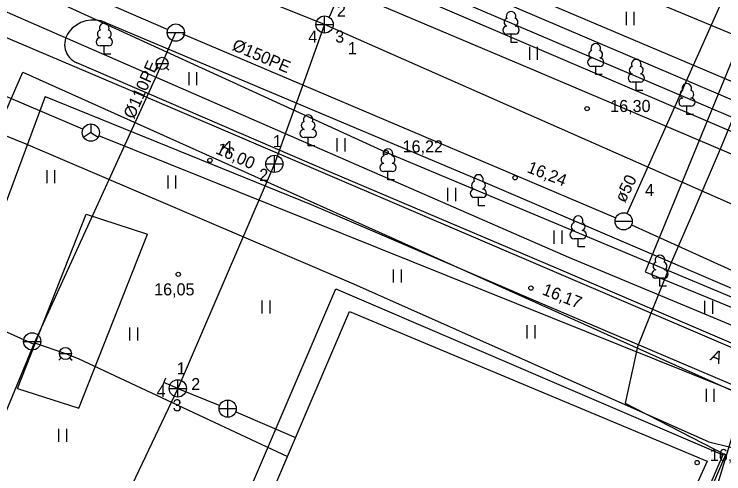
# Model space of a CAD drawing. Extents: x 713540 to 713867, y 6589774 to 6590061.
# Drawn here: x 713573.1 to 713614.29, y 6589941.56 to 6589968.22 of the extents above; entities that cross this region are included whole.
import ezdxf

# ---------------------------------------------------------------- set-up
doc = ezdxf.new("R2010")
doc.units = 0
for name, color, linetype in [('AED', 7, 'Continuous'), ('HALJASTUS', 7, 'Continuous'), ('HOONE', 7, 'Continuous'), ('HOONEDET', 7, 'Continuous'), ('KKAEV', 7, 'Continuous'), ('KORGUS', 7, 'Continuous'), ('KPKAABEL', 7, 'Continuous'), ('KTRASS', 7, 'Continuous'), ('MPKAABEL', 7, 'Continuous'), ('PUU', 7, 'Continuous'), ('SIKAEV', 7, 'Continuous'), ('SITRASS', 7, 'Continuous'), ('TEE', 7, 'Continuous'), ('TORU NR', 7, 'Continuous'), ('TTRASS', 7, 'Continuous'), ('VKAEV', 7, 'Continuous'), ('VTRASS', 7, 'Continuous'), ('Слой 1', 7, 'Continuous')]:
    doc.layers.add(name, color=color, linetype=linetype)

msp = doc.modelspace()

# ---------------------------------------------------------------- linework, layer by layer
at = {"layer": 'AED'}
msp.add_lwpolyline([(713636.535, 6590004.444), (713635.778, 6590001.331), (713631.008, 6589989.639), (713620.691, 6589964.611), (713584.43, 6589979.666), (713562.034, 6589989.021), (713563.098, 6589991.568)], dxfattribs=at)
at = {"layer": 'HALJASTUS'}
for p, q in [((713608.614, 6589968.353), (713608.614, 6589967.592)), ((713609.069, 6589968.353), (713609.069, 6589967.592)), ((713602.999, 6589966.331), (713602.999, 6589965.569)), ((713603.454, 6589966.331), (713603.454, 6589965.569)), ((713583.228, 6589964.861), (713583.228, 6589964.1)), ((713583.683, 6589964.861), (713583.683, 6589964.1)), ((713591.826, 6589961.024), (713591.826, 6589960.263)), ((713592.281, 6589961.024), (713592.281, 6589960.263)), ((713574.987, 6589959.171), (713574.987, 6589958.41)), ((713575.442, 6589959.171), (713575.442, 6589958.41)), ((713582.011, 6589958.871), (713582.011, 6589958.11)), ((713582.467, 6589958.871), (713582.467, 6589958.11)), ((713598.254, 6589958.144), (713598.254, 6589957.382)), ((713598.709, 6589958.144), (713598.709, 6589957.382)), ((713573.291, 6589946.507), (713577.277, 6589956.613)), ((713577.277, 6589956.613), (713580.835, 6589955.464)), ((713604.422, 6589955.666), (713604.422, 6589954.905)), ((713604.877, 6589955.666), (713604.877, 6589954.905)), ((713576.849, 6589945.358), (713580.835, 6589955.464)), ((713595.1, 6589953.41), (713595.1, 6589952.649)), ((713595.555, 6589953.41), (713595.555, 6589952.649)), ((713587.475, 6589951.61), (713587.475, 6589950.849)), ((713587.93, 6589951.61), (713587.93, 6589950.849)), ((713613.167, 6589951.591), (713613.167, 6589950.83)), ((713613.622, 6589951.591), (713613.622, 6589950.83)), ((713579.79, 6589950.05), (713579.79, 6589949.289)), ((713580.245, 6589950.05), (713580.245, 6589949.289)), ((713602.855, 6589950.178), (713602.855, 6589949.416)), ((713603.31, 6589950.178), (713603.31, 6589949.416)), ((713573.291, 6589946.507), (713576.849, 6589945.358)), ((713613.256, 6589946.492), (713613.256, 6589945.731)), ((713613.711, 6589946.492), (713613.711, 6589945.731)), ((713575.675, 6589944.166), (713575.675, 6589943.405)), ((713576.13, 6589944.166), (713576.13, 6589943.405))]:
    msp.add_line(p, q, dxfattribs=at)
at = {"layer": 'HOONE'}
msp.add_lwpolyline([(713606.522, 6589927.274), (713586.167, 6589936.04), (713592.564, 6589950.969), (713613.312, 6589942.295), (713606.522, 6589927.274)], dxfattribs=at)
at = {"layer": 'HOONEDET'}
msp.add_lwpolyline([(713595, 6589931.11), (713589.855, 6589933.364), (713589.331, 6589933.604), (713584.62, 6589935.623), (713591.762, 6589952.291), (713614.231, 6589942.663), (713607.035, 6589925.868), (713596.24, 6589930.43)], dxfattribs=at)
at = {"layer": 'KKAEV'}
for p, q in [((713591.114, 6589967.121), (713591.114, 6589968.121)), ((713590.614, 6589967.621), (713591.614, 6589967.621)), ((713588.199, 6589959.037), (713588.199, 6589960.037)), ((713587.699, 6589959.537), (713588.699, 6589959.537)), ((713582.594, 6589946.014), (713582.594, 6589947.014)), ((713582.094, 6589946.514), (713583.094, 6589946.514)), ((713585.49, 6589944.839), (713585.49, 6589945.839)), ((713584.99, 6589945.339), (713585.99, 6589945.339))]:
    msp.add_line(p, q, dxfattribs=at)
for centre in [(713591.114, 6589967.621), (713588.199, 6589959.537), (713582.594, 6589946.514), (713585.49, 6589945.339)]:
    msp.add_circle(centre, 0.5, dxfattribs=at)
at = {"layer": 'KORGUS'}
for centre in [(713606.35, 6589962.74), (713594.68, 6589960.2), (713584.46, 6589959.74), (713602.17, 6589958.73), (713582.62, 6589953.13), (713603.09, 6589952.33), (713612.74, 6589942.21)]:
    msp.add_circle(centre, 0.125, dxfattribs=at)
at = {"layer": 'KPKAABEL'}
msp.add_lwpolyline([(713539.965, 6589980.838), (713552.788, 6589975.379), (713567.02, 6589969.273), (713582.283, 6589962.777), (713617.601, 6589947.676), (713629.099, 6589942.656), (713644.667, 6589936.214), (713656.147, 6589931.294), (713657.314, 6589931.177), (713661.667, 6589932.013), (713662.753, 6589932.107), (713664.149, 6589932.005), (713666.08, 6589931.349), (713666.349, 6589931.058), (713668.526, 6589927.166), (713675.247, 6589923.087), (713676.674, 6589921.464), (713677.591, 6589920.422), (713678.393, 6589919.51), (713687.845, 6589913.651)], dxfattribs=at)
at = {"layer": 'KTRASS'}
for p, q in [((713591.114, 6589967.621), (713573.259, 6589974.798)), ((713591.114, 6589967.621), (713588.199, 6589959.537)), ((713618.35, 6589955.601), (713591.114, 6589967.621)), ((713588.199, 6589959.537), (713582.594, 6589946.514)), ((713618.35, 6589955.601), (713611.8, 6589933.943)), ((713581.872, 6589947.098), (713581.713, 6589946.658)), ((713582.594, 6589946.514), (713581.789, 6589946.847)), ((713582.594, 6589946.514), (713571.452, 6589923.075)), ((713582.594, 6589946.514), (713585.027, 6589945.527))]:
    msp.add_line(p, q, dxfattribs=at)
for points in [[(713593.033, 6589970.72), (713619.367, 6589959.438)], [(713592.375, 6589970.376), (713591.377, 6589968.046)], [(713585.953, 6589945.151), (713589.432, 6589943.66)]]:
    msp.add_lwpolyline(points, dxfattribs=at)
at = {"layer": 'MPKAABEL'}
for points in [[(713626.354, 6589990.991), (713626.025, 6589988.675), (713621.796, 6589978.429), (713617.679, 6589969.517), (713616.38, 6589965.95), (713614.069, 6589960.385), (713612.538, 6589956.831), (713611.255, 6589953.855), (713609.284, 6589948.917), (713608.569, 6589945.656), (713614.381, 6589942.657), (713608.627, 6589929.201), (713606.65, 6589925.56), (713594.15, 6589930.93)], [(713539.965, 6589982.441), (713561.72, 6589973.13), (713605.28, 6589954.12), (713658.94, 6589931.77), (713655.667, 6589923.88)], [(713673.84, 6589926.98), (713652.92, 6589935.82), (713594.68, 6589960.2), (713571.23, 6589970.92), (713558.27, 6589976.81), (713545.498, 6589982.044)], [(713539.965, 6589974.853), (713543.131, 6589973.53), (713546.108, 6589972.287), (713566.322, 6589963.707), (713573.773, 6589960.702), (713592.786, 6589952.579), (713613.42, 6589943.422), (713617.199, 6589942.481), (713626.863, 6589938.886), (713639.576, 6589933.635), (713646.471, 6589931.372), (713643, 6589921.63), (713641.284, 6589916.978), (713637.701, 6589908.759), (713636.487, 6589904.472), (713637.263, 6589902.886), (713641.82, 6589902.37), (713645.539, 6589901.01), (713644.167, 6589896.896), (713647.29, 6589895.882), (713648.871, 6589896.241)]]:
    msp.add_lwpolyline(points, dxfattribs=at)
at = {"layer": 'PUU'}
for p, q in [((713602.177, 6589967.058), (713601.697, 6589967.058)), ((713601.937, 6589966.583), (713601.937, 6589967.058)), ((713578.569, 6589966.375), (713578.089, 6589966.375)), ((713578.329, 6589965.9), (713578.329, 6589966.375)), ((713602.317, 6589966.583), (713601.937, 6589966.583)), ((713578.709, 6589965.9), (713578.329, 6589965.9)), ((713607.091, 6589965.192), (713606.611, 6589965.192)), ((713606.851, 6589964.717), (713606.851, 6589965.192)), ((713607.231, 6589964.717), (713606.851, 6589964.717)), ((713609.446, 6589964.277), (713608.966, 6589964.277)), ((713609.206, 6589963.802), (713609.206, 6589964.277)), ((713609.586, 6589963.802), (713609.206, 6589963.802)), ((713612.383, 6589962.875), (713611.903, 6589962.875)), ((713612.143, 6589962.4), (713612.143, 6589962.875)), ((713612.523, 6589962.4), (713612.143, 6589962.4)), ((713590.4, 6589961.063), (713589.92, 6589961.063)), ((713590.16, 6589960.588), (713590.16, 6589961.063)), ((713590.54, 6589960.588), (713590.16, 6589960.588)), ((713595.034, 6589959.087), (713594.554, 6589959.087)), ((713594.794, 6589958.612), (713594.794, 6589959.087)), ((713595.174, 6589958.612), (713594.794, 6589958.612)), ((713600.285, 6589957.588), (713599.805, 6589957.588)), ((713600.045, 6589957.113), (713600.045, 6589957.588)), ((713600.425, 6589957.113), (713600.045, 6589957.113)), ((713606.072, 6589955.196), (713605.592, 6589955.196)), ((713605.832, 6589954.721), (713605.832, 6589955.196)), ((713606.212, 6589954.721), (713605.832, 6589954.721)), ((713610.823, 6589952.911), (713610.343, 6589952.911)), ((713610.583, 6589952.436), (713610.583, 6589952.911)), ((713610.963, 6589952.436), (713610.583, 6589952.436))]:
    msp.add_line(p, q, dxfattribs=at)
for centre, radius, start, end in [((713601.937, 6589968.103), 0.277, 332.5799, 207.4201), ((713578.329, 6589967.42), 0.277, 332.5799, 207.4201), ((713601.767, 6589967.756), 0.233, 109.0217, 253.1415), ((713602.107, 6589967.756), 0.233, 286.8508, 70.9859), ((713578.159, 6589967.073), 0.233, 109.0217, 253.1415), ((713578.499, 6589967.073), 0.233, 286.8508, 70.9859), ((713601.7, 6589967.296), 0.238, 90.0016, 269.3953), ((713602.175, 6589967.296), 0.238, 270.6047, 89.9984), ((713578.092, 6589966.613), 0.238, 90.0016, 269.3953), ((713578.567, 6589966.613), 0.238, 270.6047, 89.9984), ((713606.851, 6589966.237), 0.277, 332.5799, 207.4201), ((713606.681, 6589965.889), 0.233, 109.0217, 253.1415), ((713607.021, 6589965.889), 0.233, 286.8508, 70.9859), ((713606.614, 6589965.429), 0.238, 90.0016, 269.3953), ((713607.089, 6589965.429), 0.238, 270.6047, 89.9984), ((713609.206, 6589965.322), 0.277, 332.5799, 207.4201), ((713609.036, 6589964.974), 0.233, 109.0217, 253.1415), ((713609.376, 6589964.974), 0.233, 286.8508, 70.9859), ((713608.969, 6589964.514), 0.238, 90.0016, 269.3953), ((713609.444, 6589964.514), 0.238, 270.6047, 89.9984), ((713612.143, 6589963.92), 0.277, 332.5799, 207.4201), ((713611.973, 6589963.573), 0.233, 109.0217, 253.1415), ((713612.313, 6589963.573), 0.233, 286.8508, 70.9859), ((713611.906, 6589963.113), 0.238, 90.0016, 269.3953), ((713612.38, 6589963.113), 0.238, 270.6047, 89.9984), ((713590.16, 6589962.108), 0.277, 332.5799, 207.4201), ((713589.99, 6589961.761), 0.233, 109.0217, 253.1415), ((713590.33, 6589961.761), 0.233, 286.8508, 70.9859), ((713589.922, 6589961.301), 0.238, 90.0016, 269.3953), ((713590.397, 6589961.301), 0.238, 270.6047, 89.9984), ((713594.794, 6589960.132), 0.277, 332.5799, 207.4201), ((713594.624, 6589959.785), 0.233, 109.0217, 253.1415), ((713594.964, 6589959.785), 0.233, 286.8508, 70.9859), ((713594.557, 6589959.325), 0.238, 90.0016, 269.3953), ((713595.032, 6589959.325), 0.238, 270.6047, 89.9984), ((713600.045, 6589958.633), 0.277, 332.5799, 207.4201), ((713599.875, 6589958.285), 0.233, 109.0217, 253.1415), ((713600.215, 6589958.285), 0.233, 286.8508, 70.9859), ((713599.808, 6589957.825), 0.238, 90.0016, 269.3953), ((713600.283, 6589957.825), 0.238, 270.6047, 89.9984), ((713605.832, 6589956.241), 0.277, 332.5799, 207.4201), ((713605.662, 6589955.893), 0.233, 109.0217, 253.1415), ((713606.002, 6589955.893), 0.233, 286.8508, 70.9859), ((713605.595, 6589955.433), 0.238, 90.0016, 269.3953), ((713606.07, 6589955.433), 0.238, 270.6047, 89.9984), ((713610.583, 6589953.956), 0.277, 332.5799, 207.4201), ((713610.413, 6589953.608), 0.233, 109.0217, 253.1415), ((713610.753, 6589953.608), 0.233, 286.8508, 70.9859), ((713610.346, 6589953.148), 0.238, 90.0016, 269.3953), ((713610.821, 6589953.148), 0.238, 270.6047, 89.9984)]:
    msp.add_arc(centre, radius, start, end, dxfattribs=at)
at = {"layer": 'SIKAEV'}
for p, q in [((713577.547, 6589961.853), (713577.547, 6589961.353)), ((713577.547, 6589961.353), (713577.132, 6589961.078)), ((713577.547, 6589961.353), (713577.962, 6589961.078))]:
    msp.add_line(p, q, dxfattribs=at)
msp.add_circle((713577.547, 6589961.353), 0.5, dxfattribs=at)
at = {"layer": 'SITRASS'}
for points in [[(713577.086, 6589961.548), (713571.561, 6589963.884)], [(713660.862, 6589928.302), (713622.483, 6589943.3), (713578.011, 6589961.167)]]:
    msp.add_lwpolyline(points, dxfattribs=at)
at = {"layer": 'TEE'}
for p, q in [((713578.429, 6589967.726), (713600.426, 6589958.456)), ((713591.366, 6589959.101), (713576.731, 6589965.398)), ((713604.718, 6589953.433), (713591.366, 6589959.101)), ((713600.426, 6589958.456), (713624.637, 6589948.094)), ((713624.194, 6589945.076), (713604.718, 6589953.433))]:
    msp.add_line(p, q, dxfattribs=at)
for points in [[(713614.57, 6589999.34), (713613.707, 6589997.19), (713603.922, 6590001.326), (713591.825, 6589974.045), (713621.261, 6589961.576), (713622.688, 6589963.147), (713630.481, 6589979.098), (713635.632, 6589979.743), (713638.264, 6589986.883), (713641.401, 6589995.818), (713639.191, 6590011.645), (713635.853, 6590032.559), (713631.194, 6590060.636)], [(713539.965, 6589994.014), (713540.025, 6589993.989), (713549.069, 6589990.154), (713558.517, 6589986.148), (713582.352, 6589976.078), (713640.058, 6589951.475), (713653.623, 6589945.708)], [(713539.965, 6589991.821), (713546.483, 6589989.051), (713550.123, 6589987.505), (713581.64, 6589974.119), (713603.369, 6589964.935), (713626.923, 6589954.938), (713652.713, 6589944.022), (713653.863, 6589943.948), (713654.374, 6589944.858), (713653.623, 6589945.708)], [(713549.337, 6589991.146), (713616.72, 6589962.42), (713657.09, 6589945.22)], [(713574.899, 6589963.436), (713570.809, 6589952.474), (713564.568, 6589941.113), (713564.397, 6589939.89), (713565.674, 6589938.592), (713569.486, 6589937.234), (713589.739, 6589928.138), (713593.81, 6589930.35), (713594.84, 6589930.68)], [(713574.899, 6589963.436), (713590.337, 6589957.176), (713603.764, 6589951.419), (713623.637, 6589942.963), (713642.688, 6589934.75), (713628.305, 6589930.999), (713599.405, 6589923.875), (713597.72, 6589924.58), (713596.12, 6589930.12)]]:
    msp.add_lwpolyline(points, dxfattribs=at)
for centre, radius, start, end in [((713577.691, 6589966.093), 1.793, 65.7034, 142.9222), ((713577.192, 6589966.47), 1.167, 142.9222, 246.7197)]:
    msp.add_arc(centre, radius, start, end, dxfattribs=at)
at = {"layer": 'TTRASS'}
msp.add_lwpolyline([(713624.26, 6589988.69), (713611.403, 6589957.349), (713609.73, 6589953.27), (713632.9, 6589943.77)], dxfattribs=at)
at = {"layer": 'VKAEV'}
for p, q in [((713581.979, 6589967.153), (713582.979, 6589967.153)), ((713581.33, 6589965.368), (713582.03, 6589965.368)), ((713581.433, 6589965.121), (713581.293, 6589964.981)), ((713581.927, 6589965.121), (713582.067, 6589964.981)), ((713607.972, 6589956.205), (713608.972, 6589956.205)), ((713573.642, 6589949.24), (713574.642, 6589949.24)), ((713575.821, 6589948.293), (713575.681, 6589948.153)), ((713575.718, 6589948.54), (713576.418, 6589948.54)), ((713576.315, 6589948.293), (713576.455, 6589948.153))]:
    msp.add_line(p, q, dxfattribs=at)
for centre, radius in [((713582.479, 6589967.153), 0.5), ((713581.68, 6589965.368), 0.35), ((713608.472, 6589956.205), 0.5), ((713574.142, 6589949.24), 0.5), ((713576.068, 6589948.54), 0.35)]:
    msp.add_circle(centre, radius, dxfattribs=at)
at = {"layer": 'VTRASS'}
for points in [[(713539.965, 6589985.5), (713582.013, 6589967.334)], [(713608.676, 6589956.662), (713621.51, 6589985.36), (713642.92, 6589975.12), (713654.41, 6589964.42)], [(713566.77, 6589931.02), (713574.274, 6589949.155), (713581.68, 6589965.368), (713582.469, 6589967.136)], [(713582.862, 6589967.076), (713608.011, 6589956.4)], [(713608.927, 6589955.999), (713629.882, 6589946.509)], [(713569.891, 6589950.826), (713572.296, 6589949.916), (713572.694, 6589949.766), (713574.235, 6589949.07)], [(713574.274, 6589949.155), (713576.068, 6589948.54), (713576.816, 6589948.252)], [(713576.816, 6589948.252), (713588.965, 6589942.571)]]:
    msp.add_lwpolyline(points, dxfattribs=at)
at = {"layer": 'Слой 1'}
msp.add_lwpolyline([(713573.6, 6589964.85), (713619.06, 6589944.46), (713608.85, 6589919.78), (713613.96, 6589917.31), (713610.41, 6589911.64), (713607.67, 6589912.62), (713560.07, 6589933.92)], close=True, dxfattribs=at)

# ---------------------------------------------------------------- texts
at = {"layer": 'KORGUS'}
for s, p in [('16,30', (713607.691, 6589962.545)), ('16,22', (713595.643, 6589960.2)), ('16,05', (713581.221, 6589951.91)), ('16,02', (713613.473, 6589942.3))]:
    msp.add_text(s, height=0.7, dxfattribs=at).set_placement(p)
for s, rotation, p in [('16,00', 335.7126, (713584.74, 6589960.168)), ('16,24', 338.7136, (713602.818, 6589959.068)), ('16,17', 338.7136, (713603.695, 6589951.978))]:
    msp.add_text(s, height=0.7, rotation=rotation, dxfattribs=at).set_placement(p)
at = {"layer": 'TEE'}
for rotation, p in [(337.5616, (713585.052, 6589960.332)), (336.902, (713613.452, 6589948.171))]:
    msp.add_text('A', height=0.7, rotation=rotation, dxfattribs=at).set_placement(p)
at = {"layer": 'TORU NR'}
for s, p in [('2', (713591.83, 6589968.079)), ('4', (713590.169, 6589966.561)), ('3', (713591.731, 6589966.573)), ('1', (713592.468, 6589965.9)), ('1', (713588.114, 6589960.507)), ('2', (713587.325, 6589958.55)), ('4', (713609.714, 6589957.67)), ('1', (713582.531, 6589947.324)), ('2', (713583.373, 6589946.414)), ('4', (713581.363, 6589946.012)), ('3', (713582.296, 6589945.185))]:
    msp.add_text(s, height=0.7, dxfattribs=at).set_placement(p)
msp.add_text('ø50', height=0.7, rotation=63.6247, dxfattribs=at).set_placement((713608.541, 6589957.235))
at = {"layer": 'VTRASS'}
for s, rotation, p in [('%%C150PE', 336.9748, (713585.693, 6589966.169)), ('%%c110PE', 65.9426, (713580.045, 6589962.092))]:
    msp.add_text(s, height=0.7, rotation=rotation, dxfattribs=at).set_placement(p)

doc.saveas('drawing.dxf')
